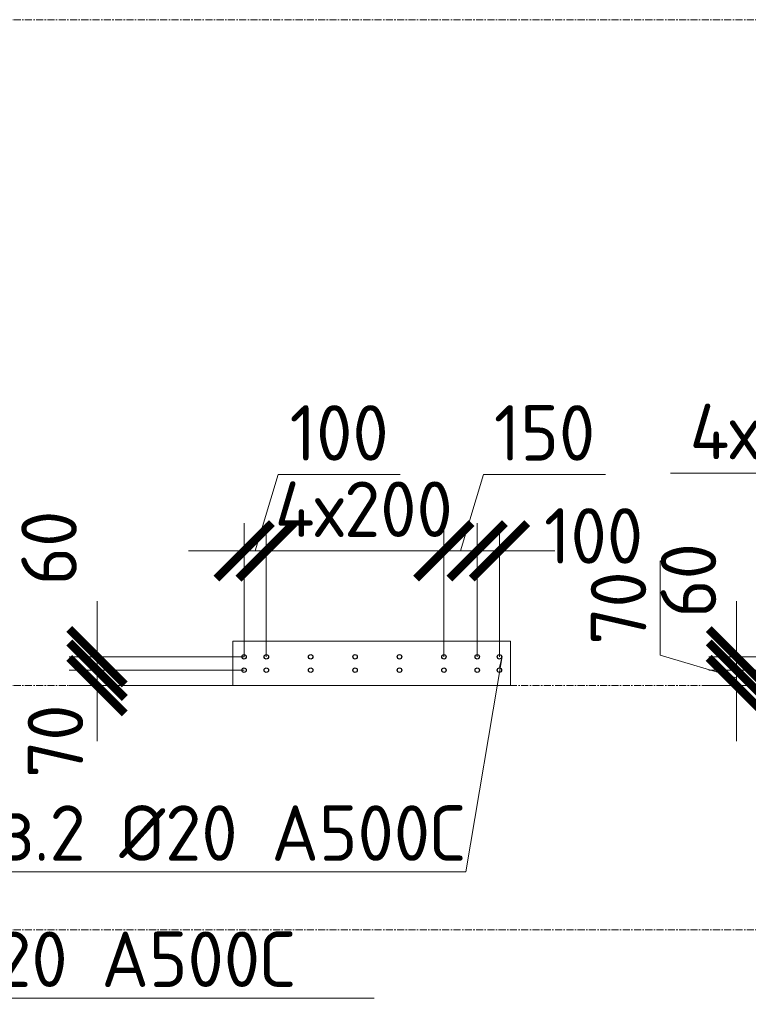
# Model space of a CAD drawing. Header units: millimetres. Extents: x -56135 to 1694203, y -446411 to -23139.
# Tile 303 of 311: x 1002718 to 1005999, y -73005 to -68570. Entities that reach past the tile are written whole.
import ezdxf
from ezdxf import colors
from ezdxf.entities.mleader import LeaderData, LeaderLine
from ezdxf.math import Vec2, Vec3

# ---------------------------------------------------------------- set-up
doc = ezdxf.new("R2010")
doc.units = ezdxf.units.MM
for name, pattern in [('01 Штриховая _4 мм_', [6, 3.5, -2.5]), ('______5', [1100, 800, -100, 100, -100]), ('HIDDEN2', [4.7625, 3.175, -1.5875]), ('осевая', [50.8, 31.75, -6.35, 6.35, -6.35])]:
    doc.linetypes.add(name, pattern=pattern)
for name, color, linetype, lineweight in [('1 Стены', 3, 'Continuous', 30), ('Оси', 40, '______5', 18), ('подоснова', 151, 'Continuous', 5), ('РАЗМЕРЫ', 1, 'Continuous', 9), ('СТЕНЫ', 3, 'Continuous', 30)]:
    doc.layers.add(name, color=color, linetype=linetype, lineweight=lineweight)
doc.styles.add('GOST-2.304_Type-B', font='GOST_Common.ttf')
doc.dimstyles.new('СПДС', dxfattribs={"dimscale": 100, "dimtxt": 2.5, "dimasz": 2.5, "dimexe": 1.25, "dimexo": 0, "dimtad": 1, "dimdec": 0, "dimtxsty": 'GOST-2.304_Type-B', "dimblk": 'ARCHTICK', "dimcen": 2.5, "dimdle": 2, "dimadec": 0, "dimazin": 2, "dimtfac": 0.75, "dimtdec": 0, "dimtmove": 1, "dimatfit": 3, "dimfxl": 1, "dimtolj": 1, "dimarcsym": 1})

# ---------------------------------------------------------------- blocks, each defined once
blk = doc.blocks.new('оси 2.2-2.3')
at = {"layer": 'Оси', "color": 16, "linetype": 'осевая', "lineweight": 0, "transparency": 33554687}
for p, q in [((468076.3, -113595.4), (524372.9, -113595.4)), ((468076.3, -116595.4), (524372.9, -116595.4)), ((468076.3, -117695.4), (524372.9, -117695.4))]:
    blk.add_line(p, q, dxfattribs=at)
blk = doc.blocks.new('стены тп')
at = {"layer": '1 Стены', "color": 252, "linetype": 'HIDDEN2', "lineweight": 0, "true_color": 0x939598}
for p, q in [((906760.4, -197425.6), (905510.6, -197425.6)), ((905510.6, -197425.6), (905510.6, -197545.6)), ((906760.4, -197545.6), (906760.4, -197425.6)), ((905510.6, -197545.6), (905510.6, -197625.6)), ((906760.4, -197625.6), (906760.4, -197545.6)), ((905510.6, -197625.6), (906760.4, -197625.6))]:
    blk.add_line(p, q, dxfattribs=at)
blk = doc.blocks.new('_None')
blk = doc.blocks.new('_ArchTick')
at = {"color": 0, "linetype": 'ByBlock', "const_width": 0.15}
blk.add_lwpolyline([(-0.5, -0.5), (0.5, 0.5)], dxfattribs=at)
blk = doc.blocks.new('*D1682')
at = {"layer": 'DEFPOINTS', "color": 0, "transparency": 16777216}
for p in [(1003066, -71440), (1003728.3, -71440), (1003728.3, -71500.3)]:
    blk.add_point(p, dxfattribs=at)
at = {"layer": 'РАЗМЕРЫ', "color": 0, "lineweight": -2, "transparency": 16777216}
for p, q in [((1003066, -71440), (1003066, -71190)), ((1003728.3, -71440), (1002941, -71440)), ((1003066, -71500.3), (1003066, -71440)), ((1003728.3, -71500.3), (1002941, -71500.3)), ((1003066, -71500.3), (1003066, -71750.3))]:
    blk.add_line(p, q, dxfattribs=at)
at = {"layer": 'РАЗМЕРЫ', "color": 0, "lineweight": -2, "transparency": 16777216, "xscale": 250, "yscale": 250, "zscale": 250}
for p, rotation in [((1003066, -71440), 270), ((1003066, -71500.3), 90)]:
    blk.add_blockref('_ArchTick', p, dxfattribs=dict(at, rotation=rotation))
at = {"layer": 'РАЗМЕРЫ', "color": 0, "transparency": 16777216, "insert": (1002849.9, -70949.7), "char_height": 250, "attachment_point": 5, "rotation": 90, "style": 'GOST-2.304_Type-B'}
blk.add_mtext('\\A1;60', dxfattribs=at)
blk = doc.blocks.new('*D1865')
at = {"layer": 'DEFPOINTS', "color": 0, "transparency": 16777216}
for p in [(1004778.3, -70962.7), (1004778.3, -71440), (1004878.3, -71440)]:
    blk.add_point(p, dxfattribs=at)
at = {"layer": 'РАЗМЕРЫ', "color": 0, "lineweight": -2, "transparency": 16777216}
for p, q in [((1004778.3, -71440), (1004778.3, -70837.7)), ((1004878.3, -71440), (1004878.3, -70837.7)), ((1004778.3, -70962.7), (1004528.3, -70962.7)), ((1004878.3, -70962.7), (1004778.3, -70962.7)), ((1004878.3, -70962.7), (1005128.3, -70962.7))]:
    blk.add_line(p, q, dxfattribs=at)
at = {"layer": 'РАЗМЕРЫ', "color": 0, "lineweight": -2, "transparency": 16777216, "xscale": 250, "yscale": 250, "zscale": 250}
blk.add_blockref('_ArchTick', (1004778.3, -70962.7), dxfattribs=at)
at = {"layer": 'РАЗМЕРЫ', "color": 0, "lineweight": -2, "transparency": 16777216, "xscale": 250, "yscale": 250, "zscale": 250, "rotation": 180}
blk.add_blockref('_ArchTick', (1004878.3, -70962.7), dxfattribs=at)
at = {"layer": 'РАЗМЕРЫ', "color": 0, "transparency": 16777216, "insert": (1005302.2, -70895.4), "char_height": 250, "attachment_point": 5, "style": 'GOST-2.304_Type-B'}
blk.add_mtext('\\A1;100', dxfattribs=at)
blk = doc.blocks.new('*D1866')
at = {"layer": 'DEFPOINTS', "color": 0, "transparency": 16777216}
for p in [(1004628.3, -70962.7), (1004628.3, -71440), (1004778.3, -71440)]:
    blk.add_point(p, dxfattribs=at)
at = {"layer": 'РАЗМЕРЫ', "color": 0, "lineweight": -2, "transparency": 16777216}
for p, q in [((1004703.3, -70962.7), (1004806.4, -70618.9)), ((1004806.4, -70618.9), (1005356.4, -70618.9)), ((1004628.3, -71440), (1004628.3, -70837.7)), ((1004778.3, -71440), (1004778.3, -70837.7)), ((1004978.3, -70962.7), (1004428.3, -70962.7))]:
    blk.add_line(p, q, dxfattribs=at)
at = {"layer": 'РАЗМЕРЫ', "color": 0, "lineweight": -2, "transparency": 16777216, "xscale": 250, "yscale": 250, "zscale": 250, "rotation": 180}
blk.add_blockref('_ArchTick', (1004628.3, -70962.7), dxfattribs=at)
at = {"layer": 'РАЗМЕРЫ', "color": 0, "lineweight": -2, "transparency": 16777216, "xscale": 250, "yscale": 250, "zscale": 250}
blk.add_blockref('_ArchTick', (1004778.3, -70962.7), dxfattribs=at)
at = {"layer": 'РАЗМЕРЫ', "color": 0, "transparency": 16777216, "insert": (1005081.4, -70431.4), "char_height": 250, "attachment_point": 5, "style": 'GOST-2.304_Type-B'}
blk.add_mtext('\\A1;150', dxfattribs=at)
blk = doc.blocks.new('*D1867')
at = {"layer": 'DEFPOINTS', "color": 0, "transparency": 16777216}
for p in [(1003828.3, -70962.7), (1003828.3, -71440), (1004628.3, -71440)]:
    blk.add_point(p, dxfattribs=at)
at = {"layer": 'РАЗМЕРЫ', "color": 0, "lineweight": -2, "transparency": 16777216}
for p, q in [((1003828.3, -71440), (1003828.3, -70837.7)), ((1004628.3, -71440), (1004628.3, -70837.7)), ((1004828.3, -70962.7), (1003628.3, -70962.7))]:
    blk.add_line(p, q, dxfattribs=at)
at = {"layer": 'РАЗМЕРЫ', "color": 0, "lineweight": -2, "transparency": 16777216, "xscale": 250, "yscale": 250, "zscale": 250, "rotation": 180}
blk.add_blockref('_ArchTick', (1003828.3, -70962.7), dxfattribs=at)
at = {"layer": 'РАЗМЕРЫ', "color": 0, "lineweight": -2, "transparency": 16777216, "xscale": 250, "yscale": 250, "zscale": 250}
blk.add_blockref('_ArchTick', (1004628.3, -70962.7), dxfattribs=at)
at = {"layer": 'РАЗМЕРЫ', "color": 0, "transparency": 16777216, "insert": (1004267.3, -70775.2), "char_height": 250, "attachment_point": 5, "style": 'GOST-2.304_Type-B'}
blk.add_mtext('\\A1;4х200', dxfattribs=at)
blk = doc.blocks.new('*D1868')
at = {"layer": 'DEFPOINTS', "color": 0, "transparency": 16777216}
for p in [(1003728.3, -70962.7), (1003728.3, -71440), (1003828.3, -71440)]:
    blk.add_point(p, dxfattribs=at)
at = {"layer": 'РАЗМЕРЫ', "color": 0, "lineweight": -2, "transparency": 16777216}
for p, q in [((1003778.3, -70962.7), (1003881.4, -70618.9)), ((1003881.4, -70618.9), (1004431.4, -70618.9)), ((1003728.3, -71440), (1003728.3, -70837.7)), ((1003828.3, -71440), (1003828.3, -70837.7)), ((1003728.3, -70962.7), (1003478.3, -70962.7)), ((1003828.3, -70962.7), (1003728.3, -70962.7)), ((1003828.3, -70962.7), (1003728.3, -70962.7)), ((1003828.3, -70962.7), (1004078.3, -70962.7))]:
    blk.add_line(p, q, dxfattribs=at)
at = {"layer": 'РАЗМЕРЫ', "color": 0, "lineweight": -2, "transparency": 16777216, "xscale": 250, "yscale": 250, "zscale": 250}
blk.add_blockref('_ArchTick', (1003728.3, -70962.7), dxfattribs=at)
at = {"layer": 'РАЗМЕРЫ', "color": 0, "lineweight": -2, "transparency": 16777216, "xscale": 250, "yscale": 250, "zscale": 250, "rotation": 180}
blk.add_blockref('_ArchTick', (1003828.3, -70962.7), dxfattribs=at)
at = {"layer": 'РАЗМЕРЫ', "color": 0, "transparency": 16777216, "insert": (1004156.4, -70431.4), "char_height": 250, "attachment_point": 5, "style": 'GOST-2.304_Type-B'}
blk.add_mtext('\\A1;100', dxfattribs=at)
blk = doc.blocks.new('*D1996')
at = {"layer": 'DEFPOINTS', "color": 0, "transparency": 16777216}
for p in [(1007408.2, -71013.4), (1006608.2, -71439.6, -16.6), (1007408.2, -71439.6, -16.6)]:
    blk.add_point(p, dxfattribs=at)
at = {"layer": 'РАЗМЕРЫ', "color": 0, "lineweight": -2, "transparency": 16777216}
for p, q in [((1006623.1, -70612.6), (1005648.1, -70612.6)), ((1007008.2, -71013.4), (1006623.1, -70612.6)), ((1006608.2, -71439.6), (1006608.2, -70888.4)), ((1007408.2, -71439.6), (1007408.2, -70888.4)), ((1006408.2, -71013.4), (1007608.2, -71013.4))]:
    blk.add_line(p, q, dxfattribs=at)
at = {"layer": 'РАЗМЕРЫ', "color": 0, "lineweight": -2, "transparency": 16777216, "xscale": 250, "yscale": 250, "zscale": 250, "rotation": 180}
blk.add_blockref('_ArchTick', (1006608.2, -71013.4), dxfattribs=at)
at = {"layer": 'РАЗМЕРЫ', "color": 0, "lineweight": -2, "transparency": 16777216, "xscale": 250, "yscale": 250, "zscale": 250}
blk.add_blockref('_ArchTick', (1007408.2, -71013.4), dxfattribs=at)
at = {"layer": 'РАЗМЕРЫ', "color": 0, "transparency": 16777216, "insert": (1006135.6, -70425.1), "char_height": 250, "attachment_point": 5, "style": 'GOST-2.304_Type-B'}
blk.add_mtext('\\A1;4х200', dxfattribs=at)
blk = doc.blocks.new('*D1615')
at = {"layer": 'DEFPOINTS', "color": 0, "transparency": 16777216}
for p in [(1005945.7, -71440), (1006608, -71440), (1006608, -71500.3)]:
    blk.add_point(p, dxfattribs=at)
at = {"layer": 'РАЗМЕРЫ', "color": 0, "lineweight": -2, "transparency": 16777216}
for p, q in [((1005945.7, -71440), (1005945.7, -71190)), ((1006608, -71440), (1005820.7, -71440)), ((1005945.7, -71500.3), (1005945.7, -71440)), ((1006608, -71500.3), (1005820.7, -71500.3)), ((1005945.7, -71500.3), (1005945.7, -71750.3))]:
    blk.add_line(p, q, dxfattribs=at)
at = {"layer": 'РАЗМЕРЫ', "color": 0, "lineweight": -2, "transparency": 16777216, "xscale": 250, "yscale": 250, "zscale": 250}
for p, rotation in [((1005945.7, -71440), 270), ((1005945.7, -71500.3), 90)]:
    blk.add_blockref('_ArchTick', p, dxfattribs=dict(at, rotation=rotation))
at = {"layer": 'РАЗМЕРЫ', "color": 0, "transparency": 16777216, "insert": (1005729.6, -71096), "char_height": 250, "attachment_point": 5, "rotation": 90, "style": 'GOST-2.304_Type-B'}
blk.add_mtext('\\A1;60', dxfattribs=at)
blk = doc.blocks.new('стены  тп')
at = {"layer": 'СТЕНЫ', "color": 251, "linetype": '01 Штриховая _4 мм_', "lineweight": 0, "true_color": 0x636466}
for p, q in [((586882.1, -326525.7, 3100), (585632.3, -326525.7, 3100)), ((585632.3, -326525.7, 3100), (585632.3, -326645.7, 3100)), ((586882.1, -326645.7, 3100), (586882.1, -326525.7, 3100)), ((585632.3, -326645.7, 3100), (585632.3, -326725.7, 3100)), ((586882.1, -326725.7, 3100), (586882.1, -326645.7, 3100)), ((585632.3, -326725.7, 3100), (586882.1, -326725.7, 3100))]:
    blk.add_line(p, q, dxfattribs=at)
blk = doc.blocks.new('*D2056')
at = {"layer": 'DEFPOINTS', "color": 0, "transparency": 16777216}
for p in [(1003728.3, -71500.3), (1003066, -71570), (1003678.3, -71570, -360)]:
    blk.add_point(p, dxfattribs=at)
at = {"layer": 'РАЗМЕРЫ', "color": 0, "lineweight": -2, "transparency": 16777216}
for p, q in [((1003066, -71500.3), (1003066, -71250.3)), ((1003728.3, -71500.3), (1002941, -71500.3)), ((1003066, -71500.3), (1003066, -71570)), ((1003678.3, -71570), (1002941, -71570)), ((1003066, -71570), (1003066, -71820))]:
    blk.add_line(p, q, dxfattribs=at)
at = {"layer": 'РАЗМЕРЫ', "color": 0, "lineweight": -2, "transparency": 16777216, "xscale": 250, "yscale": 250, "zscale": 250}
for p, rotation in [((1003066, -71500.3), 270), ((1003066, -71570), 90)]:
    blk.add_blockref('_ArchTick', p, dxfattribs=dict(at, rotation=rotation))
at = {"layer": 'РАЗМЕРЫ', "color": 0, "transparency": 16777216, "insert": (1002878.5, -71820), "char_height": 250, "attachment_point": 5, "rotation": 90, "style": 'GOST-2.304_Type-B'}
blk.add_mtext('\\A1;70', dxfattribs=at)
blk = doc.blocks.new('*D2057')
at = {"layer": 'DEFPOINTS', "color": 0, "transparency": 16777216}
for p in [(1006608, -71500.3, 360), (1005945.7, -71570), (1006157.7, -71570)]:
    blk.add_point(p, dxfattribs=at)
at = {"layer": 'РАЗМЕРЫ', "color": 0, "lineweight": -2, "transparency": 16777216}
for p, q in [((1005601.9, -71432), (1005601.9, -71008.2)), ((1005945.7, -71500.3), (1005945.7, -71250.3)), ((1005945.7, -71535.2), (1005601.9, -71432)), ((1006608, -71500.3), (1005820.7, -71500.3)), ((1005945.7, -71500.3), (1005945.7, -71570)), ((1005945.7, -71500.3), (1005945.7, -71570)), ((1006157.7, -71570), (1005820.7, -71570)), ((1005945.7, -71570), (1005945.7, -71820))]:
    blk.add_line(p, q, dxfattribs=at)
at = {"layer": 'РАЗМЕРЫ', "color": 0, "lineweight": -2, "transparency": 16777216, "xscale": 250, "yscale": 250, "zscale": 250}
for p, rotation in [((1005945.7, -71500.3), 270), ((1005945.7, -71570), 90)]:
    blk.add_blockref('_ArchTick', p, dxfattribs=dict(at, rotation=rotation))
at = {"layer": 'РАЗМЕРЫ', "color": 0, "transparency": 16777216, "insert": (1005414.4, -71220.1), "char_height": 250, "attachment_point": 5, "rotation": 90, "style": 'GOST-2.304_Type-B'}
blk.add_mtext('\\A1;70', dxfattribs=at)
blk = doc.blocks.new('прпрп')
at = {"layer": '1 Стены', "color": 252, "lineweight": 0, "true_color": 0x939598}
for p, q in [((1003678.3, -71570, -360), (1003678.3, -71370, -360)), ((1003678.3, -71370, -360), (1004928.3, -71370, -360)), ((1003678.3, -71570, -360), (1003678.3, -71370, -360)), ((1004928.3, -71370, -360), (1004928.3, -71570, -360)), ((1004928.3, -71570, -360), (1003678.3, -71570, -360))]:
    blk.add_line(p, q, dxfattribs=at)
at = {"layer": 'РАЗМЕРЫ', "color": 6, "linetype": 'Continuous', "lineweight": 30}
for centre in [(1003728.3, -71440, -360), (1003828.3, -71440, -360), (1004028.3, -71440, -360), (1004228.3, -71440, -360), (1004428.3, -71440, -360), (1004628.3, -71440, -360), (1004778.3, -71440, -360), (1004878.3, -71440, -360), (1003728.3, -71500.3, -360), (1003828.3, -71500.3, -360), (1004028.3, -71500.3, -360), (1004228.3, -71500.3, -360), (1004428.3, -71500.3, -360), (1004628.3, -71500.3, -360), (1004778.3, -71500.3, -360), (1004878.3, -71500.3, -360)]:
    blk.add_circle(centre, 10, dxfattribs=at)
at = {"layer": 'РАЗМЕРЫ', "color": 1}
for name, p in [('оси 2.2-2.3', (486303.3, 45025.4)), ('стены тп', (98167.6, 126055.6))]:
    blk.add_blockref(name, p, dxfattribs=at)
at = {"layer": 'РАЗМЕРЫ'}
blk.add_blockref('стены  тп', (418045.9, 255155.8, -3100), dxfattribs=at)
at = {"layer": 'РАЗМЕРЫ', "color": 1}
for base, p1, p2, picture, middle in [((1003728.3, -70962.7, -360), (1003828.3, -71440, -360), (1003728.3, -71440, -360), '*D1868', (1003943.9, -70431.4, -360)), ((1004628.3, -70962.7, -360), (1004778.3, -71440, -360), (1004628.3, -71440, -360), '*D1866', (1004868.9, -70431.4, -360))]:
    dim = blk.add_linear_dim(base=base, p1=p1, p2=p2, dimstyle='СПДС', dxfattribs=at)
    dim.commit()
    dim.dimension.update_dxf_attribs({"geometry": picture, "text_midpoint": middle})
for base, p1, p2, picture, middle in [((1007408.2, -71013.4), (1006608.2, -71439.6, -16.6), (1007408.2, -71439.6, -16.6), '*D1996', (1006560.6, -70612.6)), ((1003828.3, -70962.7, -360), (1004628.3, -71440, -360), (1003828.3, -71440, -360), '*D1867', (1004267.3, -70962.7, -360))]:
    dim = blk.add_linear_dim(base=base, p1=p1, p2=p2, text='4х200', dimstyle='СПДС', dxfattribs=at)
    dim.commit()
    dim.dimension.update_dxf_attribs({"geometry": picture, "text_midpoint": middle, "dimtype": 128})
dim = blk.add_linear_dim(base=(1004778.3, -70962.7, -360), p1=(1004878.3, -71440, -360), p2=(1004778.3, -71440, -360), dimstyle='СПДС', dxfattribs=at)
dim.commit()
dim.dimension.update_dxf_attribs({"geometry": '*D1865', "text_midpoint": (1005302.2, -71082.9, -360), "dimtype": 128})
at = {"layer": 'РАЗМЕРЫ'}
for base, p1, p2, picture, middle in [((1003066, -71440), (1003728.3, -71500.3), (1003728.3, -71440), '*D1682', (1003037.4, -70949.7)), ((1005945.7, -71440, 360), (1006608, -71500.3, 360), (1006608, -71440, 360), '*D1615', (1005917.1, -71096, 360)), ((1003066, -71570), (1003728.3, -71500.3), (1003678.3, -71570, -360), '*D2056', (1003066, -71820))]:
    dim = blk.add_linear_dim(base=base, p1=p1, p2=p2, angle=90, dimstyle='СПДС', dxfattribs=at)
    dim.commit()
    dim.dimension.update_dxf_attribs({"geometry": picture, "text_midpoint": middle, "dimtype": 128})
dim = blk.add_linear_dim(base=(1005945.7, -71570), p1=(1006608, -71500.3, 360), p2=(1006157.7, -71570), angle=90, dimstyle='СПДС', dxfattribs=at)
dim.commit()
dim.dimension.update_dxf_attribs({"geometry": '*D2057', "text_midpoint": (1005414.4, -71369.5)})
at = {"layer": 'подоснова', "color": 4, "ltscale": 0.3}
ml = blk.add_multileader_mtext('Standard', dxfattribs=at)
ml.set_content('{\\C2;поз.2 %%C20 А500С }', color=4, style='GOST-2.304_Type-B')
ml.set_leader_properties(color=256, linetype='ByLayer', lineweight=15)
ml.set_arrow_properties(name='NONE')
ml.build(insert=Vec2(0, 0))
ml.multileader.update_dxf_attribs({"text_left_attachment_type": 6, "text_right_attachment_type": 6, "dogleg_length": 0.1, "arrow_head_size": 18})
ctx = ml.context
ctx.base_point, ctx.char_height, ctx.arrow_head_size, ctx.landing_gap_size, ctx.plane_origin = Vec3(1001537.1, -72977.4, 360), 250, 18, 20, Vec3(1006769.5, -71984.7, 360)
ctx.left_attachment, ctx.right_attachment, ctx.text_align_type = 6, 6, 1
notes = []
notes.append((ctx, [(1, (1, 1, 0), (1001537, -72977.4, 360), (1, 0), 0.1, [(1, [(1001583.3, -71287.8, 360), (1001595.8, -71239.4, 360)], 0, [])])]))
ctx.mtext.insert, ctx.mtext.width, ctx.mtext.alignment, ctx.mtext.flow_direction = Vec3(1002748.9, -72677.4, 360), 4075.871, 2, 5
ml = blk.add_multileader_mtext('Standard', dxfattribs=at)
ml.set_content('{\\C2;поз.2 %%C20 А500С }', color=4, style='GOST-2.304_Type-B')
ml.set_leader_properties(color=256, linetype='ByLayer', lineweight=15)
ml.set_arrow_properties(name='NONE')
ml.build(insert=Vec2(0, 0))
ml.multileader.update_dxf_attribs({"text_left_attachment_type": 6, "text_right_attachment_type": 6, "dogleg_length": 0.1, "arrow_head_size": 18})
ctx = ml.context
ctx.base_point, ctx.char_height, ctx.arrow_head_size, ctx.landing_gap_size, ctx.plane_origin = Vec3(1002302.5, -72409), 250, 18, 20, Vec3(1010064.5, -72184.7)
ctx.left_attachment, ctx.right_attachment, ctx.text_align_type = 6, 6, 1
notes.append((ctx, [(0, (1, 1, 0), (1004726.3, -72409), (-1, 0), 0.1, [(1, [(1004878.3, -71487.8), (1004890.8, -71439.4)], 0, [])])]))
ctx.mtext.insert, ctx.mtext.width, ctx.mtext.alignment, ctx.mtext.flow_direction = Vec3(1003514.4, -72109), 4075.871, 2, 5
for ctx, leaders in notes:
    for number, flags, end, landing, length, lines in leaders:
        leader = LeaderData()
        leader.index, (leader.has_last_leader_line, leader.has_dogleg_vector, leader.attachment_direction) = number, flags
        leader.last_leader_point, leader.dogleg_vector, leader.dogleg_length = Vec3(end), Vec3(landing), length
        for number, points, colour, breaks in lines:
            line = LeaderLine()
            line.index, line.vertices, line.color, line.breaks = number, Vec3.list(points), colors.encode_raw_color(colour), breaks
            leader.lines.append(line)
        ctx.leaders.append(leader)

msp = doc.modelspace()

# ---------------------------------------------------------------- block references
at = {"layer": 'РАЗМЕРЫ'}
msp.add_blockref('прпрп', (0, 0), dxfattribs=at)

doc.saveas('drawing.dxf')
